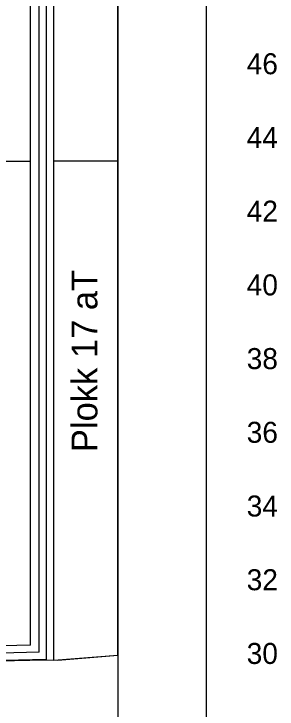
# Model space of a CAD drawing. Extents: x 700746 to 706058, y 6570320 to 6580460.
# Drawn here: x 704809.6 to 704881, y 6575746.9 to 6575935.5 of the extents above; entities that cross this region are included whole.
import ezdxf

# ---------------------------------------------------------------- set-up
doc = ezdxf.new("R2010")
doc.units = 0
for name, color, linetype in [('Default', 7, 'Continuous'), ('illumineerimisjooned', 7, 'Continuous'), ('mõõtpost parem', 7, 'Continuous'), ('PIIR', 7, 'Continuous'), ('Plokid', 7, 'Continuous'), ('Täide', 7, 'Continuous')]:
    doc.layers.add(name, color=color, linetype=linetype)

msp = doc.modelspace()

# ---------------------------------------------------------------- linework, layer by layer
at = {"layer": 'Default'}
msp.add_line((704837.83, 6576123.87), (704837.83, 6575711.27), dxfattribs=at)
at = {"layer": 'illumineerimisjooned'}
msp.add_line((704816.46, 6575762.29), (704816.46, 6576107.97), dxfattribs=at)
msp.add_lwpolyline([(704816.46, 6575762.29), (704799.25, 6575761.85), (704780.44, 6575761.46), (704740.82, 6575758.52), (704719.28, 6575753.96), (704627.62, 6575753.95), (704610.68, 6575756.8)], dxfattribs=at)
at = {"layer": 'mõõtpost parem'}
msp.add_line((704861.83, 6575721.97), (704861.83, 6576121.97), dxfattribs=at)
at = {"layer": 'PIIR'}
msp.add_line((704818.46, 6575760.34), (704818.46, 6576109.77), dxfattribs=at)
msp.add_lwpolyline([(704818.46, 6575760.34), (704799.3, 6575759.85), (704780.54, 6575759.46), (704760.82, 6575758), (704741.1, 6575756.54), (704730.3, 6575754.25), (704719.49, 6575751.96), (704673.47, 6575751.96), (704627.46, 6575751.95), (704608.68, 6575755.11)], dxfattribs=at)
at = {"layer": 'Plokid'}
for p, q in [((704820.46, 6575760.11), (704820.46, 6576109.18)), ((704814.06, 6575764.23), (704814.06, 6576101.21)), ((704757.36, 6575895.56), (704814.06, 6575895.56)), ((704820.46, 6575760.11), (704837.83, 6575761.53))]:
    msp.add_line(p, q, dxfattribs=at)
for points in [[(704837.83, 6575895.57), (704820.46, 6575895.57)], [(704814.06, 6575764.23), (704799.21, 6575763.85), (704780.35, 6575763.46), (704740.54, 6575760.51), (704719.07, 6575755.96), (704627.79, 6575755.95), (704613.08, 6575758.43)]]:
    msp.add_lwpolyline(points, dxfattribs=at)
at = {"layer": 'Täide'}
msp.add_line((704837.83, 6575761.53), (704837.83, 6576101.06), dxfattribs=at)
msp.add_lwpolyline([(704627.46, 6575751.95), (704719.49, 6575751.96), (704741.1, 6575756.54), (704780.54, 6575759.46), (704818.06, 6575760.24), (704821.51, 6575760.19), (704837.83, 6575761.53)], dxfattribs=at)
msp.add_lwpolyline([(704627.46, 6575751.95), (704719.49, 6575751.96), (704741.1, 6575756.54), (704780.54, 6575759.46), (704818.06, 6575760.24), (704821.51, 6575760.19), (704837.83, 6575761.53)], dxfattribs=at)

# ---------------------------------------------------------------- texts
at = {"layer": 'mõõtpost parem'}
for s, p in [('46', (704872.79, 6575919.12)), ('44', (704872.79, 6575899.12)), ('42', (704872.79, 6575879.12)), ('40', (704872.79, 6575859.12)), ('38', (704872.79, 6575839.12)), ('36', (704872.79, 6575819.12)), ('34', (704872.79, 6575799.12)), ('32', (704872.79, 6575779.12)), ('30', (704872.79, 6575759.12))]:
    msp.add_text(s, height=5.7, dxfattribs=at).set_placement(p)
at = {"layer": 'Plokid'}
msp.add_text('Plokk 17 aT', height=7, rotation=90, dxfattribs=at).set_placement((704832.24, 6575816.61))

doc.saveas('drawing.dxf')
